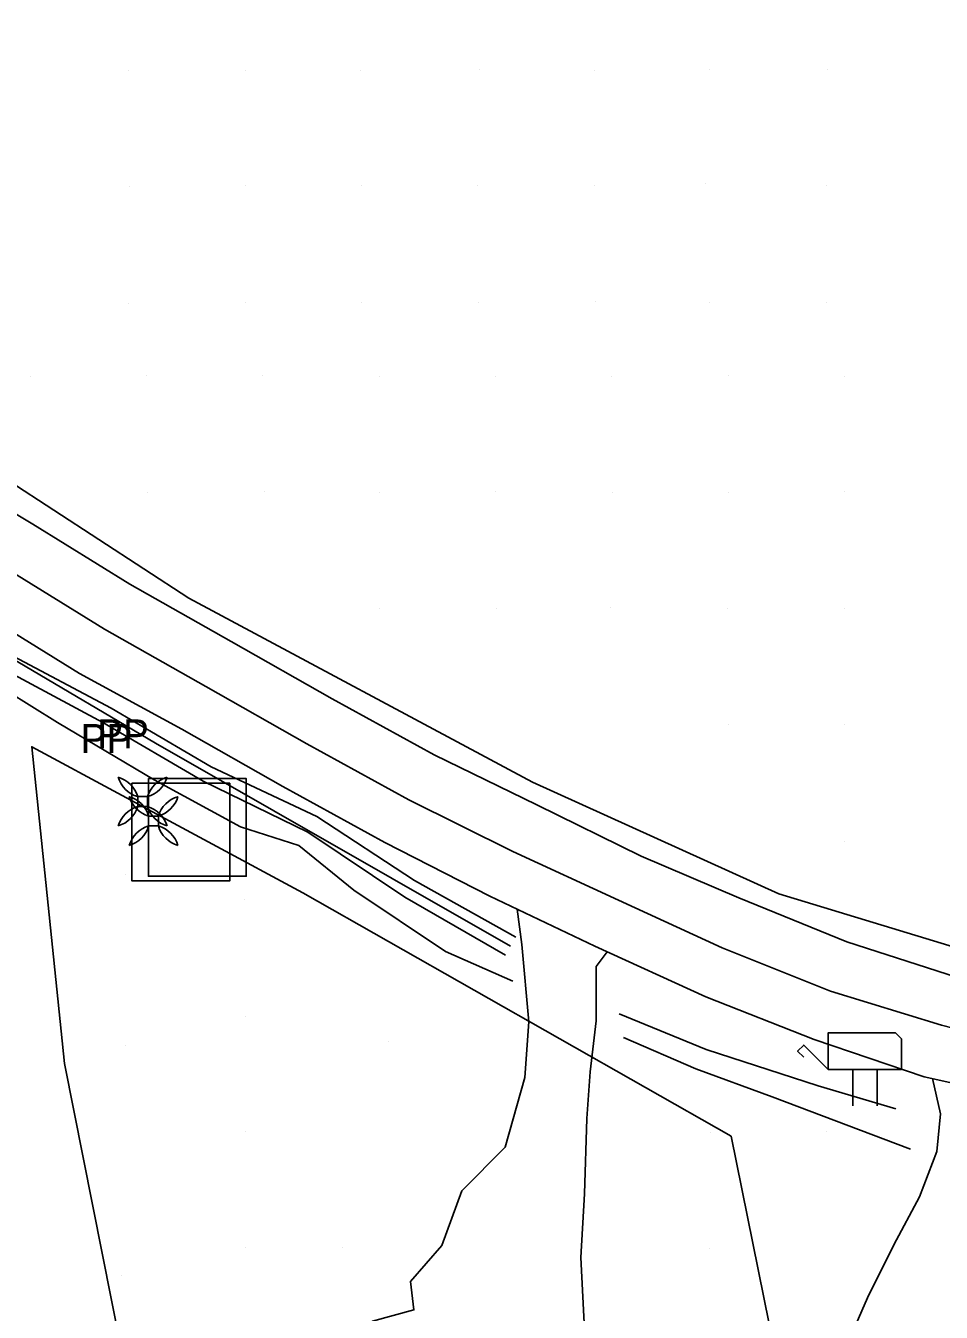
# Model space of a CAD drawing. Extents: x 1602514 to 1609837, y 863887 to 871157.
# Drawn here: x 1607211.8 to 1607408.6, y 866317.1 to 866593.8 of the extents above; entities that cross this region are included whole.
import ezdxf

# ---------------------------------------------------------------- set-up
doc = ezdxf.new("R2010")
doc.units = 0
for name, color, linetype in [('Photo-Anchor', 7, 'Continuous'), ('Survey-Centerline', 7, 'Continuous'), ('Survey-Edge of pavement', 7, 'Continuous'), ('Survey-Entrances', 7, 'Continuous'), ('Survey-Flow line', 7, 'Continuous'), ('Survey-Miscellaneous roadside', 7, 'Continuous'), ('Survey-Ridge Lines', 7, 'Continuous'), ('Survey-Spot dirt', 7, 'Continuous'), ('Survey-Vegetation trees', 7, 'Continuous'), ('Utility-Pole', 7, 'Continuous')]:
    doc.layers.add(name, color=color, linetype=linetype)

msp = doc.modelspace()

# ---------------------------------------------------------------- linework, layer by layer
at = {"layer": 'Photo-Anchor'}
for points in [[(1607235.86, 866427.98), (1607237.96, 866427.98), (1607237.96, 866425.88), (1607235.86, 866425.88)], [(1607235.86, 866427.98), (1607237.96, 866427.98), (1607237.96, 866425.88), (1607235.86, 866425.88)], [(1607238.21, 866423.78), (1607240.31, 866423.78), (1607240.31, 866421.68), (1607238.21, 866421.68)], [(1607238.21, 866423.78), (1607240.31, 866423.78), (1607240.31, 866421.68), (1607238.21, 866421.68)]]:
    msp.add_lwpolyline(points, close=True, dxfattribs=at)
for centre, radius, start, end in [((1607229.86, 866426.18), 6.27, 16.7236, 73.2821), ((1607237.68, 866434), 6.29, 196.8106, 253.1951), ((1607229.86, 866426.18), 6.27, 16.7236, 73.2821), ((1607237.68, 866434), 6.29, 196.8106, 253.1951), ((1607243.96, 866426.18), 6.27, 106.7179, 163.2764), ((1607236.14, 866434), 6.29, 286.8049, 343.1894), ((1607243.96, 866426.18), 6.27, 106.7179, 163.2764), ((1607236.14, 866434), 6.29, 286.8049, 343.1894), ((1607232.21, 866421.97), 6.27, 16.7236, 73.2821), ((1607240.03, 866429.8), 6.29, 196.8106, 253.1951), ((1607232.21, 866421.97), 6.27, 16.7236, 73.2821), ((1607240.03, 866429.8), 6.29, 196.8106, 253.1951), ((1607246.31, 866421.97), 6.27, 106.7179, 163.2764), ((1607238.49, 866429.8), 6.29, 286.8049, 343.1894), ((1607246.31, 866421.97), 6.27, 106.7179, 163.2764), ((1607238.49, 866429.8), 6.29, 286.8049, 343.1894), ((1607229.86, 866427.69), 6.27, 286.7179, 343.2764), ((1607237.68, 866419.86), 6.29, 106.8049, 163.1894), ((1607229.86, 866427.69), 6.27, 286.7179, 343.2764), ((1607237.68, 866419.86), 6.29, 106.8049, 163.1894), ((1607243.96, 866427.69), 6.27, 196.7236, 253.2821), ((1607236.14, 866419.86), 6.29, 16.8106, 73.1951), ((1607243.96, 866427.69), 6.27, 196.7236, 253.2821), ((1607236.14, 866419.86), 6.29, 16.8106, 73.1951), ((1607232.21, 866423.48), 6.27, 286.7179, 343.2764), ((1607240.03, 866415.66), 6.29, 106.8049, 163.1894), ((1607232.21, 866423.48), 6.27, 286.7179, 343.2764), ((1607240.03, 866415.66), 6.29, 106.8049, 163.1894), ((1607246.31, 866423.48), 6.27, 196.7236, 253.2821), ((1607238.49, 866415.66), 6.29, 16.8106, 73.1951), ((1607246.31, 866423.48), 6.27, 196.7236, 253.2821), ((1607238.49, 866415.66), 6.29, 16.8106, 73.1951)]:
    msp.add_arc(centre, radius, start, end, dxfattribs=at)
at = {"layer": 'Survey-Centerline'}
msp.add_lwpolyline([(1607207.5, 866477.11), (1607228.73, 866463.99), (1607250.5, 866451.7), (1607272.23, 866439.33), (1607294.14, 866427.29), (1607316.49, 866416.16), (1607339.21, 866405.68), (1607361.53, 866395.48), (1607384.75, 866386.14), (1607408.66, 866378.84), (1607432.93, 866372.61), (1607456.57, 866366.61), (1607481.08, 866361.74), (1607505.44, 866356.04), (1607530, 866351.43)], dxfattribs=at)
msp.add_lwpolyline([(1607207.5, 866477.11), (1607228.73, 866463.99), (1607250.5, 866451.7), (1607272.23, 866439.33), (1607294.14, 866427.29), (1607316.49, 866416.16), (1607339.21, 866405.68), (1607361.53, 866395.48), (1607384.75, 866386.14), (1607408.66, 866378.84), (1607432.93, 866372.61), (1607456.57, 866366.61), (1607481.08, 866361.74), (1607505.44, 866356.04), (1607530, 866351.43)], dxfattribs=at)
at = {"layer": 'Survey-Edge of pavement'}
for points in [[(1607191.91, 866499.42), (1607213.34, 866486.56), (1607234.17, 866473.68), (1607255.94, 866461.38), (1607277.67, 866449.02), (1607299.58, 866436.98), (1607321.64, 866426.21), (1607344.1, 866415.21), (1607365.1, 866406.2), (1607388.29, 866396.74), (1607412.08, 866389.09), (1607436.34, 866382.86), (1607458.54, 866377.95), (1607483.03, 866372.96), (1607507.44, 866367.53), (1607531.99, 866362.92)], [(1607191.91, 866499.42), (1607213.34, 866486.56), (1607234.17, 866473.68), (1607255.94, 866461.38), (1607277.67, 866449.02), (1607299.58, 866436.98), (1607321.64, 866426.21), (1607344.1, 866415.21), (1607365.1, 866406.2), (1607388.29, 866396.74), (1607412.08, 866389.09), (1607436.34, 866382.86), (1607458.54, 866377.95), (1607483.03, 866372.96), (1607507.44, 866367.53), (1607531.99, 866362.92)], [(1607201.76, 866467.82), (1607223.38, 866454.48), (1607245.35, 866442.53), (1607267.07, 866430.16), (1607288.99, 866418.12), (1607311.58, 866406.59), (1607334.16, 866395.82), (1607358.01, 866384.95), (1607381.3, 866375.78), (1607404.95, 866367.72), (1607429.47, 866362.25), (1607454.71, 866355.86), (1607479.21, 866350.98), (1607503.67, 866345.84), (1607528.23, 866341.23)], [(1607201.76, 866467.82), (1607223.38, 866454.48), (1607245.35, 866442.53), (1607267.07, 866430.16), (1607288.99, 866418.12), (1607311.58, 866406.59), (1607334.16, 866395.82), (1607358.01, 866384.95), (1607381.3, 866375.78), (1607404.95, 866367.72), (1607429.47, 866362.25), (1607454.71, 866355.86), (1607479.21, 866350.98), (1607503.67, 866345.84), (1607528.23, 866341.23)]]:
    msp.add_lwpolyline(points, dxfattribs=at)
at = {"layer": 'Survey-Entrances'}
for points in [[(1607317.41, 866403.81), (1607318.43, 866396.2), (1607319.93, 866379.51), (1607319.06, 866367.59), (1607314.82, 866352.6), (1607305.52, 866343.18), (1607301.26, 866331.44), (1607294.52, 866323.66), (1607295.24, 866317.59), (1607286.33, 866315.16), (1607282.07, 866283.49), (1607316.94, 866280.25), (1607318.67, 866258.21), (1607310.33, 866255.06), (1607308.7, 866240.52), (1607314.91, 866233.91), (1607321.77, 866221.65), (1607333.62, 866214.08), (1607345.83, 866215.6)], [(1607317.41, 866403.81), (1607318.43, 866396.2), (1607319.93, 866379.51), (1607319.06, 866367.59), (1607314.82, 866352.6), (1607305.52, 866343.18), (1607301.26, 866331.44), (1607294.52, 866323.66), (1607295.24, 866317.59), (1607286.33, 866315.16), (1607282.07, 866283.49), (1607316.94, 866280.25), (1607318.67, 866258.21), (1607310.33, 866255.06), (1607308.7, 866240.52), (1607314.91, 866233.91), (1607321.77, 866221.65), (1607333.62, 866214.08), (1607345.83, 866215.6)], [(1607336.79, 866394.62), (1607334.39, 866391.48), (1607334.44, 866379.74), (1607333.11, 866368.76), (1607332.4, 866358.77), (1607331.89, 866342.55), (1607331.13, 866328.83), (1607332, 866311.92), (1607335.91, 866308.57), (1607339.68, 866307.8)], [(1607336.79, 866394.62), (1607334.39, 866391.48), (1607334.44, 866379.74), (1607333.11, 866368.76), (1607332.4, 866358.77), (1607331.89, 866342.55), (1607331.13, 866328.83), (1607332, 866311.92), (1607335.91, 866308.57), (1607339.68, 866307.8)], [(1607406.68, 866367.34), (1607408.4, 866359.78), (1607407.65, 866351.65), (1607403.93, 866341.88), (1607398.4, 866331.6), (1607392.77, 866320.14), (1607388.39, 866310.13), (1607385.5, 866302.74)], [(1607406.68, 866367.34), (1607408.4, 866359.78), (1607407.65, 866351.65), (1607403.93, 866341.88), (1607398.4, 866331.6), (1607392.77, 866320.14), (1607388.39, 866310.13), (1607385.5, 866302.74)]]:
    msp.add_lwpolyline(points, dxfattribs=at)
at = {"layer": 'Survey-Flow line'}
msp.add_lwpolyline([(1607316.02, 866395.81), (1607239.7, 866439.5), (1607210.11, 866456.95), (1607162.69, 866483.05), (1607120.14, 866507.59), (1607103.17, 866518.89), (1607080.9, 866531.77), (1607054.82, 866548)], dxfattribs=at)
msp.add_lwpolyline([(1607316.02, 866395.81), (1607239.7, 866439.5), (1607210.11, 866456.95), (1607162.69, 866483.05), (1607120.14, 866507.59), (1607103.17, 866518.89), (1607080.9, 866531.77), (1607054.82, 866548)], dxfattribs=at)
at = {"layer": 'Survey-Miscellaneous roadside'}
for p, q in [((1607389.6, 866369.31), (1607389.6, 866361.5)), ((1607389.6, 866369.31), (1607389.6, 866361.5)), ((1607394.79, 866361.5), (1607394.79, 866369.31)), ((1607394.79, 866361.5), (1607394.79, 866369.31))]:
    msp.add_line(p, q, dxfattribs=at)
msp.add_lwpolyline([(1607379.04, 866371.94), (1607377.72, 866373.25), (1607379.04, 866374.56), (1607384.29, 866369.31), (1607384.29, 866377.19), (1607398.73, 866377.19), (1607400.04, 866375.87), (1607400.04, 866369.31), (1607384.29, 866369.31)], dxfattribs=at)
msp.add_lwpolyline([(1607379.04, 866371.94), (1607377.72, 866373.25), (1607379.04, 866374.56), (1607384.29, 866369.31), (1607384.29, 866377.19), (1607398.73, 866377.19), (1607400.04, 866375.87), (1607400.04, 866369.31), (1607384.29, 866369.31)], dxfattribs=at)
at = {"layer": 'Survey-Ridge Lines'}
for points in [[(1607316.47, 866388.31), (1607302.05, 866394.65), (1607282.32, 866407.86), (1607270.5, 866417.5), (1607257.99, 866421.5), (1607239.4, 866431.58), (1607218.63, 866443.92), (1607190.99, 866461.12), (1607165.8, 866476.15), (1607147.58, 866487.13), (1607128.08, 866498.22), (1607112.42, 866508.83), (1607090.2, 866521.67), (1607061.92, 866540.62), (1607053.32, 866546.18)], [(1607316.47, 866388.31), (1607302.05, 866394.65), (1607282.32, 866407.86), (1607270.5, 866417.5), (1607257.99, 866421.5), (1607239.4, 866431.58), (1607218.63, 866443.92), (1607190.99, 866461.12), (1607165.8, 866476.15), (1607147.58, 866487.13), (1607128.08, 866498.22), (1607112.42, 866508.83), (1607090.2, 866521.67), (1607061.92, 866540.62), (1607053.32, 866546.18)], [(1607314.93, 866393.91), (1607293.26, 866406.37), (1607272.44, 866420.32), (1607249.92, 866431.29), (1607228.34, 866443.96), (1607206.38, 866455.77), (1607184.65, 866468.12), (1607163.2, 866480.99), (1607141.76, 866493.88), (1607120.25, 866506.6), (1607099.29, 866520.13), (1607077.73, 866532.8), (1607056.44, 866545.88)], [(1607314.93, 866393.91), (1607293.26, 866406.37), (1607272.44, 866420.32), (1607249.92, 866431.29), (1607228.34, 866443.96), (1607206.38, 866455.77), (1607184.65, 866468.12), (1607163.2, 866480.99), (1607141.76, 866493.88), (1607120.25, 866506.6), (1607099.29, 866520.13), (1607077.73, 866532.8), (1607056.44, 866545.88)], [(1607317.14, 866397.76), (1607295.33, 866409.98), (1607274.37, 866423.68), (1607251.68, 866434.37), (1607230.15, 866447.02), (1607208.04, 866458.78), (1607186.27, 866471.06), (1607164.68, 866483.68), (1607143.06, 866496.14), (1607121.24, 866508.32), (1607100.28, 866521.85), (1607079.15, 866535.09), (1607057.41, 866547.44)], [(1607317.14, 866397.76), (1607295.33, 866409.98), (1607274.37, 866423.68), (1607251.68, 866434.37), (1607230.15, 866447.02), (1607208.04, 866458.78), (1607186.27, 866471.06), (1607164.68, 866483.68), (1607143.06, 866496.14), (1607121.24, 866508.32), (1607100.28, 866521.85), (1607079.15, 866535.09), (1607057.41, 866547.44)], [(1607339.36, 866381.28), (1607358.06, 866373.6), (1607382.11, 866365.79), (1607398.8, 866360.8)], [(1607339.36, 866381.28), (1607358.06, 866373.6), (1607382.11, 866365.79), (1607398.8, 866360.8)], [(1607340.29, 866376.2), (1607355.87, 866369.42), (1607372.23, 866363.41), (1607402, 866352.14)], [(1607340.29, 866376.2), (1607355.87, 866369.42), (1607372.23, 866363.41), (1607402, 866352.14)]]:
    msp.add_lwpolyline(points, dxfattribs=at)
at = {"layer": 'Survey-Spot dirt'}
for p, q in [((1607233.86, 866584.16), (1607233.86, 866584.16)), ((1607233.86, 866584.16), (1607233.86, 866584.16)), ((1607258.96, 866584.13), (1607258.96, 866584.13)), ((1607258.96, 866584.13), (1607258.96, 866584.13)), ((1607283.85, 866584.22), (1607283.85, 866584.22)), ((1607283.85, 866584.22), (1607283.85, 866584.22)), ((1607309.33, 866584.35), (1607309.33, 866584.35)), ((1607309.33, 866584.35), (1607309.33, 866584.35)), ((1607334.14, 866584.24), (1607334.14, 866584.24)), ((1607334.14, 866584.24), (1607334.14, 866584.24)), ((1607358.83, 866584.43), (1607358.83, 866584.43)), ((1607358.83, 866584.43), (1607358.83, 866584.43)), ((1607384.06, 866584.46), (1607384.06, 866584.46)), ((1607384.06, 866584.46), (1607384.06, 866584.46)), ((1607234.19, 866559.24), (1607234.19, 866559.24)), ((1607234.19, 866559.24), (1607234.19, 866559.24)), ((1607258.98, 866559.38), (1607258.98, 866559.38)), ((1607258.98, 866559.38), (1607258.98, 866559.38)), ((1607283.92, 866559.34), (1607283.92, 866559.34)), ((1607283.92, 866559.34), (1607283.92, 866559.34)), ((1607308.94, 866559.46), (1607308.94, 866559.46)), ((1607308.94, 866559.46), (1607308.94, 866559.46)), ((1607334.13, 866559.41), (1607334.13, 866559.41)), ((1607334.13, 866559.41), (1607334.13, 866559.41)), ((1607357.91, 866559.9), (1607357.91, 866559.9)), ((1607357.91, 866559.9), (1607357.91, 866559.9)), ((1607383.84, 866559.46), (1607383.84, 866559.46)), ((1607383.84, 866559.46), (1607383.84, 866559.46)), ((1607259.07, 866534.27), (1607259.07, 866534.27)), ((1607259.07, 866534.27), (1607259.07, 866534.27)), ((1607309.05, 866534.29), (1607309.05, 866534.29)), ((1607309.05, 866534.29), (1607309.05, 866534.29)), ((1607334.2, 866534.51), (1607334.2, 866534.51)), ((1607334.2, 866534.51), (1607334.2, 866534.51)), ((1607358.86, 866534.3), (1607358.86, 866534.3)), ((1607358.86, 866534.3), (1607358.86, 866534.3)), ((1607383.96, 866534.35), (1607383.96, 866534.35)), ((1607383.96, 866534.35), (1607383.96, 866534.35)), ((1607233.94, 866534.13), (1607233.94, 866534.13)), ((1607233.94, 866534.13), (1607233.94, 866534.13)), ((1607284.01, 866534.2), (1607284.01, 866534.2)), ((1607284.01, 866534.2), (1607284.01, 866534.2)), ((1607212.8, 866518.27), (1607212.8, 866518.27)), ((1607212.8, 866518.27), (1607212.8, 866518.27)), ((1607237.84, 866518.54), (1607237.84, 866518.54)), ((1607237.84, 866518.54), (1607237.84, 866518.54)), ((1607262.64, 866518.48), (1607262.64, 866518.48)), ((1607262.64, 866518.48), (1607262.64, 866518.48)), ((1607287.86, 866518.31), (1607287.86, 866518.31)), ((1607287.86, 866518.31), (1607287.86, 866518.31)), ((1607312.72, 866518.43), (1607312.72, 866518.43)), ((1607312.72, 866518.43), (1607312.72, 866518.43)), ((1607337.65, 866518.36), (1607337.65, 866518.36)), ((1607337.65, 866518.36), (1607337.65, 866518.36)), ((1607362.93, 866518.54), (1607362.93, 866518.54)), ((1607362.93, 866518.54), (1607362.93, 866518.54)), ((1607387.74, 866518.41), (1607387.74, 866518.41)), ((1607387.74, 866518.41), (1607387.74, 866518.41)), ((1607237.86, 866493.32), (1607237.86, 866493.32)), ((1607237.86, 866493.32), (1607237.86, 866493.32)), ((1607263.07, 866493.57), (1607263.07, 866493.57)), ((1607263.07, 866493.57), (1607263.07, 866493.57)), ((1607287.81, 866493.33), (1607287.81, 866493.33)), ((1607287.81, 866493.33), (1607287.81, 866493.33)), ((1607312.74, 866493.58), (1607312.74, 866493.58)), ((1607312.74, 866493.58), (1607312.74, 866493.58)), ((1607337.84, 866493.42), (1607337.84, 866493.42)), ((1607337.84, 866493.42), (1607337.84, 866493.42)), ((1607362.87, 866493.47), (1607362.87, 866493.47)), ((1607362.87, 866493.47), (1607362.87, 866493.47)), ((1607387.77, 866493.62), (1607387.77, 866493.62)), ((1607387.77, 866493.62), (1607387.77, 866493.62)), ((1607287.76, 866468.41), (1607287.76, 866468.41)), ((1607287.76, 866468.41), (1607287.76, 866468.41)), ((1607312.97, 866468.51), (1607312.97, 866468.51)), ((1607312.97, 866468.51), (1607312.97, 866468.51)), ((1607337.58, 866468.6), (1607337.58, 866468.6)), ((1607337.58, 866468.6), (1607337.58, 866468.6)), ((1607362.75, 866468.4), (1607362.75, 866468.4)), ((1607362.75, 866468.4), (1607362.75, 866468.4)), ((1607387.86, 866468.43), (1607387.86, 866468.43)), ((1607387.86, 866468.43), (1607387.86, 866468.43)), ((1607362.91, 866443.49), (1607362.91, 866443.49)), ((1607362.91, 866443.49), (1607362.91, 866443.49)), ((1607387.81, 866443.41), (1607387.81, 866443.41)), ((1607387.81, 866443.41), (1607387.81, 866443.41)), ((1607387.78, 866418.42), (1607387.78, 866418.42)), ((1607387.78, 866418.42), (1607387.78, 866418.42)), ((1607233.29, 866411.25), (1607233.29, 866411.25)), ((1607233.29, 866411.25), (1607233.29, 866411.25)), ((1607258.9, 866405.79), (1607258.9, 866405.79)), ((1607258.9, 866405.79), (1607258.9, 866405.79)), ((1607259.06, 866380.74), (1607259.06, 866380.74)), ((1607259.06, 866380.74), (1607259.06, 866380.74)), ((1607233.29, 866374.42), (1607233.29, 866374.42)), ((1607233.29, 866374.42), (1607233.29, 866374.42)), ((1607289.71, 866375.35), (1607289.71, 866375.35)), ((1607289.71, 866375.35), (1607289.71, 866375.35)), ((1607258.94, 866355.9), (1607258.94, 866355.9)), ((1607258.94, 866355.9), (1607258.94, 866355.9)), ((1607359.08, 866355.76), (1607359.08, 866355.76)), ((1607359.08, 866355.76), (1607359.08, 866355.76)), ((1607384.01, 866355.95), (1607384.01, 866355.95)), ((1607384.01, 866355.95), (1607384.01, 866355.95)), ((1607259.02, 866330.94), (1607259.02, 866330.94)), ((1607259.02, 866330.94), (1607259.02, 866330.94)), ((1607279.92, 866331.06), (1607279.92, 866331.06)), ((1607279.92, 866331.06), (1607279.92, 866331.06)), ((1607358.84, 866330.88), (1607358.84, 866330.88)), ((1607358.84, 866330.88), (1607358.84, 866330.88)), ((1607232.35, 866325), (1607232.35, 866325)), ((1607232.35, 866325), (1607232.35, 866325))]:
    msp.add_line(p, q, dxfattribs=at)
at = {"layer": 'Survey-Vegetation trees'}
for points in [[(1607215.79, 867171.78), (1607204.34, 867094.52), (1607191.94, 866974.34), (1607182.4, 866898.03), (1607174.77, 866832.22), (1607171.91, 866777.85), (1607174.77, 866632.88), (1607193.56, 866536.28), (1607208.14, 866495.89), (1607246.88, 866470.65), (1607320.7, 866431.09), (1607373.66, 866407.11), (1607432.84, 866389.05), (1607502.31, 866376.59)], [(1607215.79, 867171.78), (1607204.34, 867094.52), (1607191.94, 866974.34), (1607182.4, 866898.03), (1607174.77, 866832.22), (1607171.91, 866777.85), (1607174.77, 866632.88), (1607193.56, 866536.28), (1607208.14, 866495.89), (1607246.88, 866470.65), (1607320.7, 866431.09), (1607373.66, 866407.11), (1607432.84, 866389.05), (1607502.31, 866376.59)], [(1607371.63, 866314.6), (1607363.45, 866354.93), (1607271.33, 866407.26), (1607213.08, 866438.71), (1607220.16, 866370.58), (1607260.5, 866167.28), (1607344.45, 866129.68), (1607405.27, 866087.11)], [(1607371.63, 866314.6), (1607363.45, 866354.93), (1607271.33, 866407.26), (1607213.08, 866438.71), (1607220.16, 866370.58), (1607260.5, 866167.28), (1607344.45, 866129.68), (1607405.27, 866087.11)]]:
    msp.add_lwpolyline(points, dxfattribs=at)
at = {"layer": 'Utility-Pole'}
for points in [[(1607238.18, 866431.87), (1607259.18, 866431.87), (1607259.18, 866410.87), (1607238.18, 866410.87)], [(1607238.18, 866431.87), (1607259.18, 866431.87), (1607259.18, 866410.87), (1607238.18, 866410.87)], [(1607234.62, 866430.88), (1607255.63, 866430.88), (1607255.63, 866409.87), (1607234.62, 866409.87)], [(1607234.62, 866430.88), (1607255.63, 866430.88), (1607255.63, 866409.87), (1607234.62, 866409.87)]]:
    msp.add_lwpolyline(points, close=True, dxfattribs=at)

# ---------------------------------------------------------------- texts
for p in [(1607223.56, 866437.35), (1607223.56, 866437.35), (1607227.12, 866438.34), (1607227.12, 866438.34)]:
    msp.add_text('PP', height=6.251, dxfattribs=at).set_placement(p)

doc.saveas('drawing.dxf')
